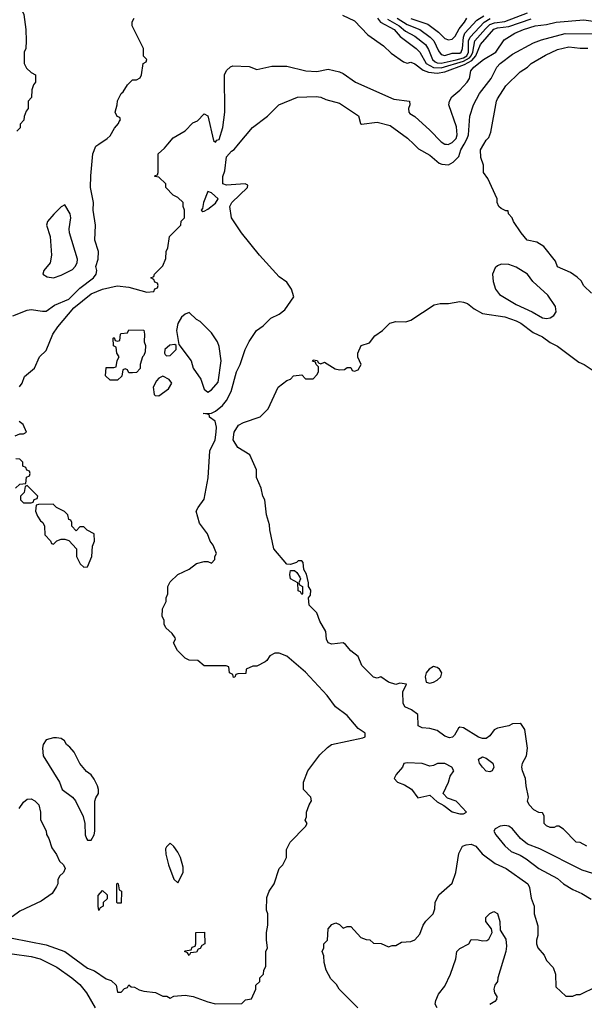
# Model space of a CAD drawing. Header units: inches. Extents: x 1793389 to 1900389, y 320802 to 470796.
# Tile 507 of 656: x 1870670 to 1873672, y 375429 to 380662. Entities that reach past the tile are written whole.
import ezdxf

# ---------------------------------------------------------------- set-up
doc = ezdxf.new("R2010")
doc.units = ezdxf.units.IN
doc.header["$MEASUREMENT"] = 0
doc.layers.add('B8377', color=7, linetype='Continuous')
doc.layers.add('B8378', color=7, linetype='Continuous')

msp = doc.modelspace()

# ---------------------------------------------------------------- linework, layer by layer
at = {"layer": 'B8377', "color": 2}
for points, elevation in [([(1870630, 375780.5), (1870810, 375744.4), (1870910.3, 375710.4), (1871030, 375620.7), (1871066.8, 375606.8), (1871130, 375564.7), (1871155.3, 375555.3), (1871182, 375530), (1871190, 375494), (1871210, 375494), (1871227.3, 375512.7), (1871242, 375518), (1871250, 375532), (1871262, 375522), (1871279.6, 375519.6), (1871305.4, 375505.4), (1871330, 375498), (1871391.1, 375491.1), (1871430, 375472), (1871451.6, 375471.6), (1871470, 375462), (1871490, 375472), (1871550, 375478), (1871591.1, 375471.1), (1871670, 375442), (1871710, 375432), (1871850, 375434), (1871870, 375452), (1871902, 375458), (1871926, 375510), (1871926, 375530), (1871946, 375550), (1871946, 375570), (1871966, 375590), (1871968, 375610), (1871978, 375630), (1871978, 375710), (1871988, 375730), (1871982, 375770), (1871982, 375810), (1871988.7, 375850), (1871988.7, 375910), (1871982, 375930), (1871983.1, 375996.9), (1871995.3, 376030), (1872022, 376070), (1872048.7, 376150), (1872068, 376170), (1872088, 376210), (1872088.9, 376251.1), (1872108, 376290), (1872190, 376374), (1872198, 376390), (1872188, 376408), (1872194.6, 376425.4), (1872195.3, 376450), (1872208.7, 376490), (1872222, 376510), (1872218, 376530), (1872178, 376570), (1872178, 376610), (1872202, 376670), (1872265.6, 376754.4), (1872305.6, 376794.4), (1872328, 376810), (1872494.6, 376845.4), (1872506, 376850), (1872506, 376870), (1872470, 376895.3), (1872410, 376964), (1872349.5, 377009.5), (1872305.2, 377070), (1872190, 377194), (1872090, 377279), (1872050, 377295.3), (1872025.4, 377294.6), (1871999.6, 377280.4), (1871983.6, 377256.4), (1871974, 377250), (1871930, 377226), (1871910, 377226), (1871874, 377210), (1871872.7, 377187.3), (1871830, 377186), (1871818, 377182), (1871812.7, 377167.3), (1871806, 377166), (1871802, 377182), (1871786, 377190), (1871782, 377222), (1871767.3, 377227.3), (1871650, 377228), (1871616.4, 377256.4), (1871570, 377258), (1871550, 377268), (1871509.1, 377309.1), (1871488, 377350), (1871498, 377370), (1871496.4, 377376.4), (1871480.4, 377400.4), (1871446, 377430), (1871438, 377450), (1871438, 377470), (1871428, 377490), (1871428.9, 377531.1), (1871448, 377570), (1871448, 377590), (1871458, 377610), (1871458, 377650), (1871470, 377674), (1871510, 377714), (1871570, 377742), (1871610, 377771.3), (1871650, 377782), (1871670, 377782), (1871690, 377774), (1871707.3, 377792.7), (1871708, 377810), (1871715.3, 377824.7), (1871698, 377870), (1871682, 377890), (1871668.7, 377930), (1871625.6, 377985.6), (1871608.7, 378050), (1871618, 378070), (1871650, 378114), (1871672.1, 378227.9), (1871681.2, 378370), (1871709.2, 378430), (1871715.1, 378470), (1871716, 378496), (1871708.9, 378528.9), (1871678, 378550), (1871678, 378558), (1871670, 378566), (1871646, 378570), (1871690, 378571), (1871710, 378581), (1871747.7, 378612.3), (1871770, 378638.8), (1871794.7, 378685.3), (1871822.7, 378790), (1871842.7, 378830), (1871869.2, 378910), (1871890, 378952), (1871929.3, 379010.7), (1871964.7, 379035.3), (1872004.7, 379075.3), (1872050, 379098), (1872080.2, 379119.8), (1872128, 379190), (1872115.3, 379230), (1872090, 379268), (1872050, 379295.3), (1871944, 379410), (1871849, 379530), (1871795.3, 379610), (1871786.6, 379670), (1871798, 379690), (1871881.2, 379770), (1871882, 379782), (1871869.1, 379789.1), (1871770, 379782.9), (1871749.4, 379790), (1871749.3, 379829.3), (1871760.4, 379859.6), (1871770, 379934), (1871796.4, 379963.6), (1871810, 379972), (1871833.3, 380000)], 218), ([(1870632.5, 379087.5), (1870710, 379118.8), (1870730, 379122.8), (1870790, 379113), (1870810, 379114), (1870855.1, 379144.9), (1870930, 379177.4), (1870990, 379235.8), (1871062.7, 379290), (1871076, 379310), (1871079, 379330), (1871075.3, 379350), (1871086, 379390), (1871089.3, 379430), (1871069.2, 379490), (1871073.2, 379570), (1871060.9, 379650), (1871062.7, 379690), (1871046.6, 379770), (1871047.2, 379832.8), (1871059, 379950), (1871075.3, 379990), (1871090.3, 380000)], 226), ([(1870669.1, 378710.9), (1870682, 378730), (1870694.6, 378765.4), (1870748, 378810), (1870775.3, 378870), (1870810, 378904.7), (1870846.6, 378990), (1870872.3, 379030), (1870958, 379130), (1871050, 379204.9), (1871110, 379230.4), (1871187.1, 379247.1), (1871250, 379241), (1871346, 379214), (1871382, 379218), (1871387.3, 379232.7), (1871402, 379238), (1871406, 379250), (1871402, 379262), (1871387.3, 379267.3), (1871382, 379282), (1871366, 379290), (1871382, 379298), (1871386, 379310), (1871430, 379354), (1871447.3, 379392.7), (1871448, 379430), (1871458, 379450), (1871466, 379510), (1871526, 379570), (1871528.4, 379591.6), (1871546, 379610), (1871546, 379650), (1871538, 379670), (1871538, 379690), (1871510, 379718), (1871486, 379730), (1871446, 379770), (1871446, 379790), (1871410, 379826), (1871388.4, 379828.4), (1871390, 379834), (1871402, 379838), (1871406, 379850), (1871406, 379950), (1871440.4, 379979.6), (1871457.3, 380000)], 222), ([(1872765.4, 380000), (1872790, 379976), (1872850, 379942.8), (1872900.5, 379900.5), (1872913.7, 379893.7), (1872950, 379890.7), (1872975.3, 379904.7), (1873004.2, 379935.8), (1873015.6, 379970), (1873032.6, 380000)], 218), ([(1872938.6, 380000), (1872950, 379999.3), (1872951.2, 380000)], 222), ([(1873710, 379208), (1873670, 379248), (1873654.6, 379274.6), (1873633.6, 379293.6), (1873598, 379318), (1873530, 379348.7), (1873518.9, 379378.9), (1873456.6, 379456.6), (1873420.1, 379480.1), (1873368.7, 379490), (1873335.3, 379530), (1873295.3, 379590), (1873289, 379609), (1873268, 379630), (1873266, 379646), (1873254, 379646), (1873230, 379658), (1873218, 379670), (1873208.7, 379690), (1873208, 379710), (1873158, 379818), (1873135.3, 379850), (1873135.3, 379890), (1873122, 379930), (1873119, 379970), (1873136.9, 380000)], 214), ([(1873686, 376270), (1873650, 376288.7), (1873628, 376290), (1873560.4, 376360.4), (1873536.4, 376376.4), (1873523.6, 376376.4), (1873511.3, 376368.7), (1873490, 376368.7), (1873470, 376378), (1873458, 376390), (1873458, 376430), (1873450, 376446), (1873430, 376448), (1873403.1, 376463.1), (1873378, 376490), (1873368.9, 376508.9), (1873375.3, 376530), (1873362, 376590), (1873359, 376630), (1873342.7, 376670), (1873339.3, 376690), (1873342.7, 376710), (1873363.7, 376750), (1873369.4, 376790), (1873355.1, 376890), (1873337, 376917), (1873330, 376921.2), (1873290, 376919), (1873270, 376909.2), (1873210, 376897.2), (1873193, 376887), (1873170, 376855.3), (1873150, 376842), (1873130, 376842), (1873110, 376849), (1873030, 376899), (1873010, 376902), (1873002.8, 376897.2), (1872981, 376859), (1872970.9, 376849.1), (1872954.8, 376845.2), (1872930, 376854), (1872890, 376884), (1872850, 376895.3), (1872810, 376898), (1872788, 376910), (1872786, 376970), (1872753.6, 376993.6), (1872718, 377010), (1872708, 377030), (1872706, 377090), (1872726, 377130), (1872690, 377135.3), (1872670, 377128), (1872630, 377142), (1872590, 377168.7), (1872570, 377162), (1872550, 377168), (1872488, 377230), (1872470, 377278), (1872430, 377308), (1872401.5, 377341.5), (1872389.5, 377349.5), (1872330, 377343.7), (1872309.6, 377349.6), (1872301.2, 377370), (1872298, 377410), (1872265.6, 377465.6), (1872248.7, 377510), (1872208, 377550), (1872206, 377590), (1872216.4, 377603.6), (1872218, 377630), (1872206, 377650), (1872206, 377670), (1872194.6, 377714.6), (1872180.4, 377740.4), (1872176.4, 377776.4), (1872170, 377786), (1872150, 377786), (1872142, 377778), (1872110, 377766), (1872090, 377768.7), (1872021.2, 377850), (1871999, 377950), (1871998, 377978), (1871982, 378030), (1871973.2, 378110), (1871962.7, 378130), (1871952.7, 378172.7), (1871929.5, 378229.5), (1871929.2, 378270), (1871894, 378350), (1871830, 378389.3), (1871805.1, 378430), (1871809.7, 378470.3), (1871832.9, 378507.1), (1871859.3, 378520.7), (1871949.1, 378550.9), (1871990, 378594), (1872044, 378710), (1872090, 378744.7), (1872108.7, 378751.3), (1872126, 378770), (1872170, 378774), (1872190, 378754), (1872230, 378754), (1872250, 378774), (1872258, 378790), (1872258, 378818), (1872246, 378830), (1872242, 378842), (1872227.3, 378847.3), (1872230, 378854), (1872251.3, 378851.3), (1872258, 378838), (1872270, 378834), (1872290, 378842), (1872346.8, 378806.8), (1872370, 378801), (1872396.4, 378803.6), (1872410, 378814), (1872430, 378814), (1872438, 378798), (1872450, 378794), (1872470, 378802), (1872486, 378830), (1872468, 378868), (1872468, 378890), (1872486, 378930), (1872530, 378944.7), (1872558.6, 378981.4), (1872598, 379010), (1872638, 379050), (1872670, 379058.8), (1872723.1, 379056.9), (1872750, 379064.7), (1872873.2, 379146.8), (1872905.6, 379154.4), (1872950, 379154), (1873010, 379164), (1873030, 379160.7), (1873050, 379154), (1873086.2, 379126.2), (1873130, 379100.7), (1873250, 379083), (1873310, 379062.4), (1873334.8, 379050), (1873399.9, 378999.9), (1873450, 378976.3), (1873490, 378947.3), (1873530, 378926.8), (1873642, 378842), (1873671.3, 378830), (1873730, 378791)], 214), ([(1870646, 378450), (1870670, 378462), (1870690, 378462), (1870706, 378470), (1870688, 378510), (1870666.3, 378526.3)], 222), ([(1870648, 378172), (1870670, 378194), (1870702, 378198), (1870706, 378230), (1870722, 378238), (1870726, 378250), (1870722, 378262), (1870707.3, 378267.3), (1870702, 378282), (1870686, 378290), (1870686, 378310), (1870670, 378326), (1870648.4, 378328.4)], 222), ([(1870666, 376470), (1870690, 376503), (1870710, 376518.8), (1870730, 376521), (1870750.6, 376510.6), (1870771, 376490), (1870781, 376450), (1870781, 376410), (1870810.7, 376350.7), (1870811.3, 376331.3), (1870824.7, 376310), (1870839.8, 376259.8), (1870865.4, 376225.4), (1870882, 376190), (1870902, 376170), (1870911.3, 376150), (1870902, 376130), (1870882, 376110), (1870872, 376090), (1870872, 376070), (1870865.4, 376054.6), (1870842, 376018), (1870783.5, 375976.5), (1870670, 375924), (1870630, 375894)], 218), ([(1873830, 376089.5), (1873661.2, 376141.2), (1873434.9, 376254.9), (1873370, 376279.3), (1873332.7, 376310), (1873290, 376360.9), (1873270, 376375.1), (1873250, 376379.5), (1873224.4, 376375.6), (1873198, 376362), (1873191.3, 376350), (1873201, 376330), (1873250, 376270.8), (1873282, 376242), (1873330, 376222), (1873362.4, 376202.4), (1873430, 376150.8), (1873530, 376097.3), (1873561, 376070), (1873610, 376038.8), (1873658.5, 376018.5), (1873707.7, 375987.7)], 218), ([(1872468, 375410), (1872368, 375510), (1872353.6, 375533.6), (1872324.7, 375564.7), (1872299, 375610), (1872288.4, 375651.6), (1872287.3, 375687.3), (1872278, 375710), (1872286, 375730), (1872286, 375750), (1872306, 375770), (1872309.1, 375830.9), (1872330, 375854), (1872350, 375862), (1872370, 375854), (1872390, 375834), (1872410, 375842), (1872430, 375842), (1872483.6, 375783.6), (1872512.7, 375772.7), (1872531.6, 375771.6), (1872550, 375754), (1872591.6, 375751.6), (1872630, 375734), (1872650, 375742), (1872670, 375742), (1872700.4, 375759.6), (1872750, 375762), (1872770, 375772), (1872798, 375802), (1872815.3, 375850), (1872829.4, 375870.6), (1872868, 375910), (1872876.4, 375936.4), (1872878, 375970), (1872898, 376010), (1872970, 376072), (1872989.3, 376130), (1873004, 376230), (1873024, 376270), (1873042.9, 376277.1), (1873070, 376279.3), (1873094.8, 376270), (1873128.9, 376228.9), (1873198, 376178), (1873256, 376150), (1873371, 376070), (1873381, 376050), (1873390, 375994), (1873406, 375950), (1873406, 375910), (1873425.4, 375845.4), (1873425.4, 375794.6), (1873418, 375770), (1873418, 375750), (1873424.7, 375730), (1873458, 375690), (1873470, 375662), (1873505.4, 375625.4), (1873518, 375590), (1873521, 375521), (1873572.7, 375472.7), (1873610, 375472), (1873630, 375482), (1873650, 375482), (1873736.4, 375523.6)], 214), ([(1872889, 375410), (1872879, 375430), (1872882, 375450), (1872896.5, 375483.5), (1872930, 375526), (1872960.7, 375590), (1872989.2, 375670), (1872994, 375710), (1873010, 375726), (1873058, 375750), (1873070, 375774), (1873108, 375772), (1873130, 375766), (1873152.7, 375767.3), (1873164.7, 375775.3), (1873182, 375810), (1873178, 375830), (1873148.7, 375870), (1873148.7, 375890), (1873169.1, 375910.9), (1873190, 375922), (1873211, 375911), (1873222, 375870), (1873223.6, 375823.6), (1873254.8, 375774.8), (1873258, 375738), (1873254, 375710), (1873211.3, 375570), (1873211, 375550), (1873196, 375530), (1873190.8, 375510), (1873194.8, 375490), (1873206, 375470), (1873204.7, 375455.3), (1873196, 375444), (1873170, 375428)], 210), ([(1870630, 375697.1), (1870730, 375683.8), (1870778, 375670), (1870866.2, 375626.2), (1870946.8, 375570), (1870990, 375534), (1871024, 375490), (1871070.6, 375410)], 214)]:
    msp.add_lwpolyline(points, dxfattribs=dict(at, elevation=elevation))
for points, elevation in [([(1871670, 379748.7), (1871647.3, 379690), (1871642, 379658), (1871634, 379650), (1871643.6, 379643.6), (1871650, 379644.7), (1871670, 379654.8), (1871710, 379688), (1871725.2, 379710), (1871690, 379741.2)], 222), ([(1870910, 379678), (1870890, 379668), (1870850.9, 379629.1), (1870818, 379590), (1870811.3, 379570), (1870831, 379510), (1870838.8, 379410), (1870831.3, 379370), (1870798, 379330), (1870792, 379310), (1870816, 379296), (1870850, 379290.7), (1870890, 379304.4), (1870950, 379334.9), (1870965.1, 379350), (1870975.6, 379370), (1870977, 379390), (1870935.1, 379530), (1870932.7, 379550), (1870941.2, 379610), (1870937.2, 379630)], 230), ([(1873230, 379362.7), (1873210, 379354), (1873197.3, 379342.7), (1873184, 379310), (1873187.7, 379270), (1873199.1, 379230), (1873220.9, 379200.9), (1873308.8, 379148.8), (1873394.8, 379110), (1873450, 379078.4), (1873470, 379074), (1873490, 379077.1), (1873509.7, 379090.3), (1873522, 379110), (1873518, 379138), (1873478, 379198), (1873398, 379270), (1873370, 379309.2), (1873310, 379347.3), (1873270, 379362)], 218), ([(1871570, 379106), (1871550, 379098), (1871530, 379082), (1871510, 379048), (1871503.8, 379010), (1871516, 378936), (1871581.6, 378850), (1871592.7, 378810), (1871632.3, 378752.3), (1871650, 378698), (1871670, 378682.8), (1871690, 378694.8), (1871724.5, 378735.5), (1871740.9, 378850), (1871730, 378926), (1871722, 378950), (1871690, 378998), (1871630, 379058), (1871608.9, 379068.9)], 222), ([(1871250, 378786), (1871242, 378802), (1871230, 378806), (1871218, 378802), (1871212.7, 378767.3), (1871190, 378746), (1871150, 378746), (1871126, 378770), (1871130, 378814), (1871170, 378814), (1871182, 378818), (1871188.4, 378851.6), (1871198, 378870), (1871186, 378890), (1871182, 378922), (1871168.4, 378928.4), (1871166, 378970), (1871172.7, 378972.7), (1871178, 378958), (1871190, 378954), (1871202, 378958), (1871206, 378990), (1871210, 378994), (1871242, 378998), (1871250, 379014), (1871330, 379012), (1871334, 378990), (1871332, 378950), (1871338, 378930), (1871336.9, 378896.9), (1871330, 378878), (1871322, 378870), (1871311, 378829), (1871310, 378808), (1871290, 378788), (1871270, 378786)], 218), ([(1871495.1, 378935.1), (1871467.1, 378932.9), (1871441.1, 378910), (1871438.7, 378890), (1871442.8, 378882.8), (1871450, 378876.4), (1871470, 378877.4), (1871500.9, 378910), (1871502, 378930)], 222), ([(1871430, 378767.3), (1871410, 378757.6), (1871396.4, 378743.6), (1871378.5, 378710), (1871383.8, 378670), (1871390, 378664.4), (1871410, 378663.1), (1871460.1, 378699.9), (1871479.3, 378730), (1871465.2, 378750)], 222), ([(1870710, 378186), (1870698, 378182), (1870694, 378150), (1870674, 378130), (1870674, 378110), (1870690, 378094), (1870730, 378094), (1870742, 378098), (1870747.3, 378112.7), (1870762, 378118), (1870766, 378130)], 222), ([(1870847.3, 378087.3), (1870770, 378086), (1870758, 378082), (1870754, 378050), (1870763.6, 378023.6), (1870779.6, 377999.6), (1870792, 377990), (1870802, 377970), (1870803.6, 377923.6), (1870832.7, 377892.7), (1870838, 377878), (1870850, 377874), (1870867.3, 377892.7), (1870890, 377902), (1870910, 377902), (1870930, 377894), (1870972, 377850), (1870972, 377810), (1870992, 377770), (1871010, 377752), (1871030, 377754), (1871054, 377810), (1871056.4, 377863.6), (1871068, 377890), (1871066, 377930), (1871028.4, 377948.4), (1871010, 377966), (1870990, 377966), (1870970, 377946), (1870946, 377970), (1870946, 377990), (1870942, 378002), (1870930, 378006), (1870926, 378030), (1870908.4, 378048.4), (1870866, 378070)], 222), ([(1872170, 377608), (1872162, 377622), (1872150, 377626), (1872148.4, 377668.4), (1872109.6, 377690), (1872106.8, 377713.2), (1872110, 377734), (1872130, 377734), (1872143.6, 377723.6), (1872159.6, 377699.6), (1872162, 377690), (1872154, 377670), (1872158, 377658), (1872174, 377650), (1872174, 377610)], 214), ([(1872870, 377224), (1872846, 377210), (1872831, 377190), (1872826, 377170), (1872830, 377142), (1872850, 377136), (1872870, 377141), (1872890, 377151.3), (1872908.7, 377170), (1872914, 377190), (1872902, 377210), (1872890, 377219)], 214), ([(1870850, 376845.2), (1870810, 376834), (1870794.8, 376810), (1870790.8, 376790), (1870794.8, 376750), (1870881, 376610), (1870896, 376570), (1870951, 376530), (1870966, 376510), (1871007.1, 376427.1), (1871016, 376390), (1871017.3, 376330), (1871024, 376310), (1871030, 376301), (1871050, 376301), (1871065.2, 376330), (1871069.2, 376350), (1871068.9, 376508.9), (1871073.6, 376526.4), (1871089, 376550), (1871089.2, 376570), (1871082.7, 376590), (1871066, 376626), (1871050, 376648), (1871025.6, 376665.6), (1870989.4, 376709.4), (1870959, 376770), (1870936.5, 376796.5), (1870918, 376810), (1870908, 376830), (1870890, 376842), (1870864.7, 376844.7)], 222), ([(1872730, 376713.2), (1872711.6, 376708.4), (1872704.7, 376690), (1872671.3, 376650), (1872661, 376630), (1872678, 376610), (1872715.2, 376595.2), (1872752.8, 376572.8), (1872786, 376526), (1872850, 376541), (1872890, 376504.7), (1872925.4, 376485.4), (1872970, 376451.3), (1873010, 376441), (1873030, 376442), (1873046, 376450), (1872999.3, 376499.3), (1872990, 376508.7), (1872944, 376524), (1872922, 376550), (1872949, 376610), (1872958, 376642), (1872978, 376670), (1872968, 376690), (1872930, 376708.7), (1872891.6, 376708.4), (1872870, 376698), (1872850, 376695.3), (1872810, 376709)], 218), ([(1873170, 376664), (1873150, 376669), (1873130, 376689), (1873115.3, 376710), (1873110, 376732), (1873130, 376744.7), (1873150, 376738), (1873184.7, 376710), (1873191.1, 376688.9), (1873182, 376670)], 214), ([(1871470, 376286), (1871450, 376266), (1871445.4, 376254.6), (1871446.4, 376226.4), (1871461, 376170), (1871490, 376094), (1871510, 376074), (1871539, 376130), (1871538, 376158), (1871524, 376210), (1871510, 376238), (1871490, 376268)], 222), ([(1871190, 375966), (1871186, 375970), (1871186, 376070), (1871190, 376072), (1871194, 376070), (1871198, 376038), (1871211.1, 376031.1), (1871210, 375966)], 218), ([(1871090, 375928), (1871086, 375950), (1871087.3, 376007.3), (1871110, 376034), (1871134, 376010), (1871134, 375990), (1871114, 375970), (1871114, 375950), (1871098, 375942)], 218), ([(1871570, 375688), (1871562, 375702), (1871546, 375710), (1871550, 375714), (1871582, 375718), (1871587.3, 375732.7), (1871602, 375738), (1871606, 375750), (1871606, 375810), (1871652.7, 375812.7), (1871654, 375750), (1871638, 375742), (1871630, 375726), (1871618, 375722), (1871610, 375706), (1871578, 375702)], 218)]:
    msp.add_lwpolyline(points, close=True, dxfattribs=dict(at, elevation=elevation))
at = {"layer": 'B8378', "color": 2}
for points, elevation in [([(1870650, 380771.3), (1870672.8, 380732.8), (1870690.9, 380689.1), (1870702.8, 380610), (1870704.7, 380550), (1870702, 380510), (1870694, 380490), (1870694, 380430), (1870705.4, 380405.4), (1870730, 380382), (1870754, 380370), (1870754, 380330), (1870743.6, 380316.4), (1870734, 380290), (1870731.6, 380248.4), (1870714, 380230), (1870714, 380190), (1870703.6, 380176.4), (1870692.7, 380147.3), (1870691.6, 380128.4), (1870672.7, 380107.3), (1870671.6, 380088.4), (1870654, 380070)], 226), ([(1872385.8, 380685.8), (1872450, 380656), (1872521.4, 380581.4), (1872603.5, 380523.5), (1872644.5, 380484.5), (1872710, 380438), (1872730, 380431.3), (1872750, 380436), (1872770, 380427.3), (1872814.1, 380394.1), (1872843.8, 380383.8), (1872890, 380378.2), (1872930, 380384.5), (1873035.5, 380424.5), (1873074.5, 380445.5), (1873094.4, 380470), (1873120.4, 380530), (1873190, 380611.1), (1873210, 380618.4), (1873270, 380626.4), (1873390, 380667.5)], 226), ([(1872572.7, 380670), (1872588.6, 380648.6), (1872660.3, 380610), (1872693.5, 380573.5), (1872777.6, 380510), (1872797.4, 380490), (1872831.6, 380430), (1872869, 380409), (1872910, 380406), (1873030, 380441.6), (1873060.4, 380459.6), (1873070.4, 380470), (1873078.2, 380490), (1873089.9, 380550.1), (1873145.5, 380614.5), (1873170, 380636), (1873193.6, 380646.4), (1873250, 380652.4), (1873370, 380698.4)], 230), ([(1872677, 380670), (1872730, 380636.2), (1872797.1, 380610), (1872852.2, 380570), (1872871.7, 380550), (1872896.1, 380496.1), (1872910, 380477.1), (1872930, 380472.7), (1872970, 380484.2), (1873010, 380485.3), (1873017.6, 380490), (1873024.4, 380510), (1873028.9, 380570), (1873036.8, 380590), (1873100.7, 380659.3), (1873136.7, 380683.3)], 238), ([(1871090.3, 380000), (1871135.3, 380030), (1871150, 380044.7), (1871174, 380086), (1871195.3, 380110), (1871198, 380122), (1871206, 380130), (1871202, 380142), (1871187.3, 380147.3), (1871178, 380170), (1871188.7, 380210), (1871189.3, 380230.7), (1871208.7, 380270), (1871220.4, 380279.6), (1871243.1, 380316.9), (1871270, 380342), (1871290, 380342), (1871310, 380354), (1871318, 380370), (1871326, 380430), (1871342, 380438), (1871346, 380450), (1871328.4, 380468.4), (1871328, 380510), (1871268, 380630), (1871268.4, 380651.6), (1871278, 380670)], 226), ([(1872625.3, 380665.3), (1872687.7, 380630), (1872721.5, 380601.5), (1872770, 380574.3), (1872826.7, 380530), (1872843.8, 380503.8), (1872864, 380450), (1872878.6, 380438.6), (1872890, 380432.2), (1872910, 380431), (1872990, 380448.6), (1873030, 380460.3), (1873046.5, 380470), (1873055.6, 380490), (1873056.8, 380550), (1873064.1, 380570), (1873138.5, 380650), (1873171.6, 380668.4)], 234), ([(1872750, 380668), (1872839.2, 380639.2), (1872896, 380596), (1872930, 380561.6), (1872950, 380554.9), (1872970, 380558), (1872985.6, 380574.4), (1873007, 380613), (1873035.1, 380650), (1873046.6, 380670)], 242), ([(1872951.2, 380000), (1872970, 380010.4), (1872989.6, 380030), (1872995.1, 380050), (1872992.1, 380092.1), (1872952, 380210), (1872955.1, 380230), (1872967.5, 380252.5), (1873010, 380287.3), (1873049.2, 380330), (1873061.2, 380350), (1873068.7, 380390), (1873084, 380410), (1873136, 380450), (1873200.9, 380490), (1873245.6, 380554.4), (1873302.7, 380590), (1873349, 380610), (1873409.8, 380630.2), (1873470, 380637.3), (1873522, 380650), (1873670, 380660.7), (1873830, 380637.8)], 222), ([(1873032.6, 380000), (1873049.7, 380030), (1873055.6, 380050), (1873062.7, 380150), (1873082.7, 380210), (1873114.5, 380270), (1873176.2, 380350), (1873207, 380410), (1873223.7, 380430), (1873290, 380479.3), (1873401.2, 380538.8), (1873444.5, 380555.5), (1873570, 380588.9), (1873830, 380587.4), (1873990, 380564.2), (1874070, 380538.4), (1874166.8, 380490), (1874225.4, 380445.4), (1874301.4, 380401.4), (1874404.1, 380304.1), (1874472.4, 380250), (1874530, 380192.4), (1874670, 380032.7), (1874686.1, 380000)], 218), ([(1873136.9, 380000), (1873150, 380022), (1873164, 380036), (1873174.6, 380065.4), (1873204, 380230), (1873210, 380242), (1873255.3, 380310), (1873330, 380384.7), (1873369.3, 380410.7), (1873388.7, 380430), (1873465.6, 380474.4), (1873530, 380504.7), (1873590, 380518.8), (1873650, 380510.8), (1873690.7, 380510.7)], 214), ([(1871457.3, 380000), (1871485.6, 380034.4), (1871550, 380072), (1871590, 380114), (1871614.6, 380125.4), (1871650, 380162), (1871670, 380152), (1871700.7, 380020.7), (1871710, 380011.3), (1871718.6, 380021.4), (1871730, 380025.5), (1871749.5, 380090), (1871760.7, 380170), (1871759, 380370), (1871770, 380392), (1871790, 380412), (1871803.1, 380416.9), (1871890, 380414), (1871930, 380398), (1872010, 380416), (1872090, 380414.8), (1872190.9, 380390.9), (1872250, 380387.3), (1872310, 380398.8), (1872370, 380384.9), (1872390, 380376.3), (1872456, 380330), (1872659.3, 380239.3), (1872742, 380230), (1872744, 380210), (1872736.3, 380190), (1872738.8, 380170), (1872744.1, 380164.1), (1872770, 380147.3), (1872850, 380075.5), (1872910, 380013), (1872930, 380000.5), (1872938.6, 380000)], 222), ([(1871833.3, 380000), (1871908, 380090), (1871988, 380150), (1872048, 380210), (1872146, 380250), (1872245.6, 380254.4), (1872270, 380250.8), (1872298, 380238), (1872370, 380218), (1872471.1, 380151.1), (1872482, 380110), (1872486.8, 380106.8), (1872570, 380118), (1872639.9, 380099.9), (1872732.3, 380032.3), (1872765.4, 380000)], 218)]:
    msp.add_lwpolyline(points, dxfattribs=dict(at, elevation=elevation))

doc.saveas('drawing.dxf')
